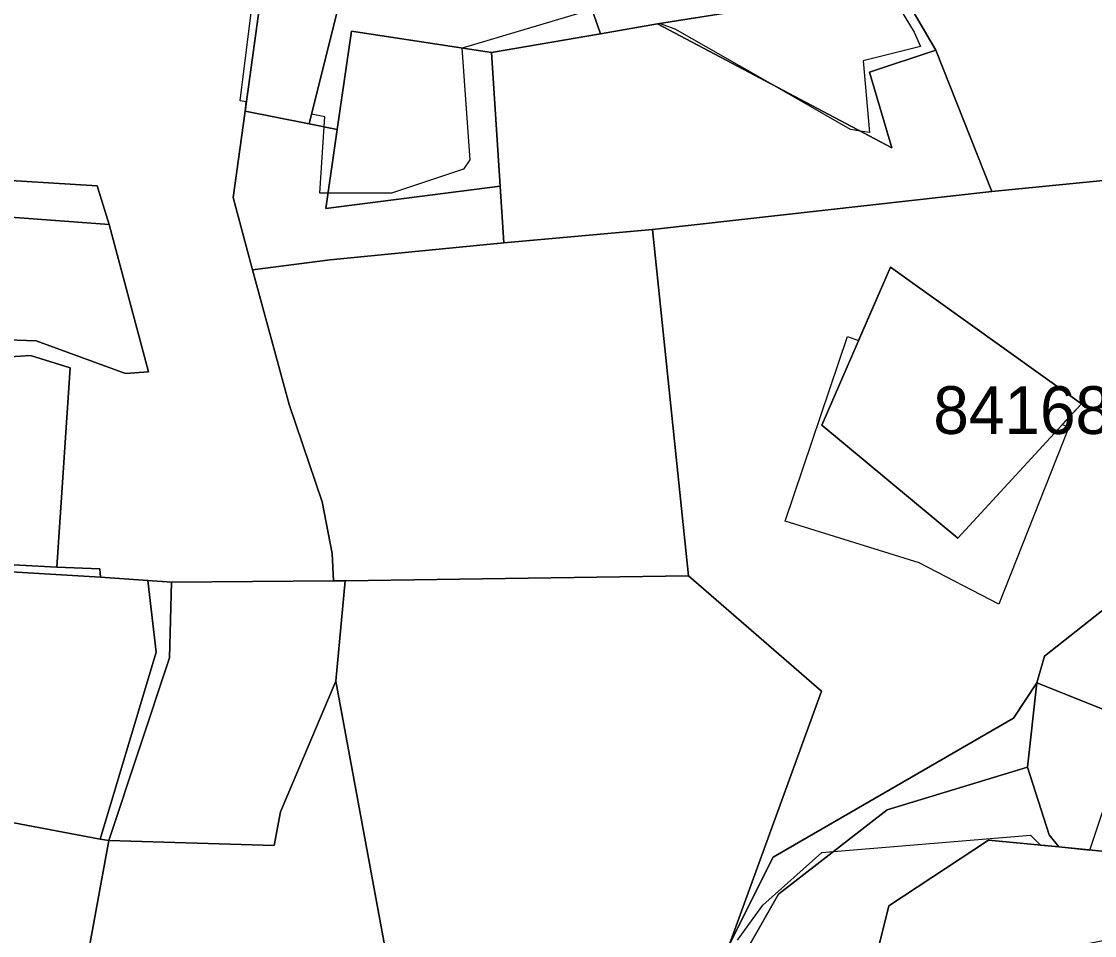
# Model space of a CAD drawing. Extents: x -477304 to -465429, y -1159113 to -1149210.
# Drawn here: x -476142.7 to -475805.9, y -1152741 to -1152454.1 of the extents above; entities that cross this region are included whole.
import ezdxf

# ---------------------------------------------------------------- set-up
doc = ezdxf.new("R2010")
doc.units = 0
for name, color, linetype in [('BPEJ_s', 7, 'Continuous'), ('PUPFL_s', 7, 'Continuous'), ('trav_porost_s', 7, 'Continuous')]:
    doc.layers.add(name, color=color, linetype=linetype)

msp = doc.modelspace()

# ---------------------------------------------------------------- linework, layer by layer
at = {"layer": 'BPEJ_s'}
for points in [[(-475872.5, -1152441), (-475862.5, -1152457.5), (-475860.5, -1152462), (-475878.5, -1152466.5), (-475876.5, -1152489), (-475879.53, -1152488.5), (-475882.5, -1152488), (-475907.61, -1152473.62), (-475937.5, -1152456.5), (-475942.48, -1152454.76), (-475943.04, -1152454.85), (-475960.94, -1152457.95), (-475963.59, -1152450.36), (-476004.4, -1152462.47), (-476004.5, -1152462.5), (-476002, -1152497.5), (-476004, -1152500.5), (-476026.5, -1152508), (-476046.41, -1152508), (-476049, -1152508), (-476047.7, -1152487.2), (-476047.5, -1152484), (-476051.64, -1152483.22), (-476052.4, -1152486.26), (-476072.51, -1152482.23), (-476072.11, -1152479.36), (-476074, -1152479), (-476070.5, -1152450.5)], [(-475872.5, -1152441), (-475862.5, -1152457.5), (-475860.5, -1152462), (-475878.5, -1152466.5), (-475876.5, -1152489), (-475879.53, -1152488.5), (-475882.5, -1152488), (-475907.61, -1152473.62), (-475937.5, -1152456.5), (-475942.48, -1152454.76), (-475943.04, -1152454.85), (-475960.94, -1152457.95), (-475963.59, -1152450.36), (-476004.4, -1152462.47), (-476004.5, -1152462.5), (-476002, -1152497.5), (-476004, -1152500.5), (-476026.5, -1152508), (-476046.41, -1152508), (-476049, -1152508), (-476047.7, -1152487.2), (-476047.5, -1152484), (-476051.64, -1152483.22), (-476052.4, -1152486.26), (-476072.51, -1152482.23), (-476072.11, -1152479.36), (-476074, -1152479), (-476070.5, -1152450.5)], [(-475810.06, -1152574.11), (-475816.05, -1152580.62), (-475814, -1152581.5), (-475836, -1152637), (-475861, -1152624), (-475903, -1152611), (-475883.5, -1152553), (-475879.95, -1152554.25), (-475869.98, -1152531.26), (-475810.06, -1152574.11)], [(-475918, -1152742.5), (-475910, -1152731.5), (-475891.5, -1152715), (-475887.87, -1152714.7), (-475826, -1152709.5), (-475822.92, -1152712.68), (-475817.15, -1152713.23), (-475807.4, -1152714.19), (-475799.5, -1152690.5)], [(-475918, -1152742.5), (-475910, -1152731.5), (-475891.5, -1152715), (-475887.87, -1152714.7), (-475826, -1152709.5), (-475822.92, -1152712.68), (-475817.15, -1152713.23), (-475807.4, -1152714.19), (-475799.5, -1152690.5)]]:
    msp.add_lwpolyline(points, dxfattribs=at)
msp.add_lwpolyline([(-475869.98, -1152531.26), (-475810.06, -1152574.11), (-475816.05, -1152580.62), (-475814, -1152581.5), (-475836, -1152637), (-475861, -1152624), (-475903, -1152611), (-475883.5, -1152553), (-475879.95, -1152554.25)], close=True, dxfattribs=at)
at = {"layer": 'PUPFL_s'}
for points in [[(-476146.74, -1152200.64), (-476120.87, -1152249), (-476112.29, -1152283.39), (-476108.38, -1152311.2), (-476104.66, -1152330.66), (-476102.53, -1152338.26), (-476064.65, -1152362.6), (-476057.05, -1152367.48), (-476064.07, -1152421.13), (-476072.51, -1152482.23), (-476076.26, -1152509.38), (-476070.12, -1152532.05), (-476058.64, -1152574.37), (-476048.32, -1152604.86), (-476045.15, -1152621.1), (-476044.69, -1152629.69), (-476095.55, -1152630.13), (-476103.01, -1152629.57), (-476117.87, -1152628.54), (-476118.02, -1152625.96), (-476131.58, -1152625.35), (-476127.38, -1152562.86), (-476139.85, -1152558.97), (-476155.77, -1152559.98)], [(-475801.81, -1152637.65), (-475821.68, -1152653.33), (-475824.06, -1152661.7), (-475831.4, -1152672.75), (-475906.8, -1152716.48), (-475920.52, -1152743.76), (-475891.57, -1152664.28), (-475933.3, -1152628.12), (-475944.69, -1152519.41), (-475838.14, -1152507.52), (-475739.66, -1152497.77)], [(-476193.65, -1152501.15), (-476118.85, -1152505.74), (-476115.16, -1152517.85), (-476215.06, -1152510.36)], [(-476183.26, -1152552.75), (-476138.02, -1152554.37), (-476109.99, -1152564.57), (-476102.82, -1152564.12), (-476115.16, -1152517.85), (-476118.85, -1152505.74), (-476193.65, -1152501.15)], [(-476215.06, -1152510.36), (-476115.16, -1152517.85), (-476102.82, -1152564.12), (-476109.99, -1152564.57), (-476138.02, -1152554.37), (-476183.26, -1152552.75)], [(-476147.09, -1152624.57), (-476131.58, -1152625.35), (-476118.02, -1152625.96), (-476117.87, -1152628.54), (-476179.33, -1152624.9)], [(-476019.4, -1152794.43), (-476043.99, -1152661.17), (-476041.06, -1152629.7), (-475933.3, -1152628.12), (-475891.57, -1152664.28), (-475920.52, -1152743.76)], [(-476145.04, -1152705.66), (-476117.93, -1152710.76), (-476115.27, -1152711.25), (-476121.1, -1152743.18)]]:
    msp.add_lwpolyline(points, dxfattribs=at)
for points in [[(-475738.62, -1152432.17), (-475740.36, -1152445.1), (-475743.38, -1152468.25), (-475744.2, -1152473.2), (-475739.66, -1152497.77), (-475838.14, -1152507.52), (-475855.76, -1152463.16), (-475872.18, -1152434.94), (-475865.03, -1152432.99), (-475829.9, -1152410.71), (-475790.83, -1152381.32), (-475783.29, -1152348), (-475740.15, -1152358.47), (-475734.16, -1152359.99), (-475736.42, -1152372.21), (-475738.86, -1152400.01)], [(-475974.22, -1152419.9), (-475960.94, -1152457.95), (-475995.21, -1152463.88), (-476039.1, -1152457.14), (-476043.54, -1152488.03), (-476052.4, -1152486.26), (-476039.64, -1152434.96), (-476012.72, -1152438.51), (-476004.22, -1152416.18), (-475993.31, -1152400.34), (-475975.17, -1152418.93)], [(-475869.59, -1152493.76), (-475943.04, -1152454.85), (-475919.86, -1152451.18), (-475872.18, -1152434.94), (-475855.76, -1152463.16), (-475876.5, -1152470.03)], [(-475995.21, -1152463.88), (-475992.49, -1152505.84), (-476047.11, -1152512.87), (-476043.54, -1152488.03), (-476039.1, -1152457.14)], [(-475869.59, -1152493.76), (-475876.5, -1152470.03), (-475855.76, -1152463.16), (-475838.14, -1152507.52), (-475944.69, -1152519.41), (-475991.34, -1152523.64), (-475992.49, -1152505.84), (-475995.21, -1152463.88), (-475960.94, -1152457.95), (-475943.04, -1152454.85)], [(-475992.49, -1152505.84), (-475991.34, -1152523.64), (-476045.78, -1152528.94), (-476070.12, -1152532.05), (-476076.26, -1152509.38), (-476072.51, -1152482.23), (-476052.4, -1152486.26), (-476043.54, -1152488.03), (-476047.11, -1152512.87)], [(-476058.64, -1152574.37), (-476070.12, -1152532.05), (-476045.78, -1152528.94), (-475991.34, -1152523.64), (-475944.69, -1152519.41), (-475933.3, -1152628.12), (-476041.06, -1152629.7), (-476044.69, -1152629.69), (-476045.15, -1152621.1), (-476048.32, -1152604.86)], [(-475869.98, -1152531.26), (-475891.46, -1152580.79), (-475848.87, -1152616.29), (-475810.06, -1152574.11)], [(-476131.58, -1152625.35), (-476147.09, -1152624.57), (-476166.56, -1152621.6), (-476180.09, -1152619.21), (-476202.99, -1152619.38), (-476217.87, -1152621.74), (-476230.41, -1152569.73), (-476221.42, -1152565.08), (-476202.71, -1152561.41), (-476155.77, -1152559.98), (-476139.85, -1152558.97), (-476127.38, -1152562.86)], [(-476225.14, -1152677.39), (-476238.45, -1152668.27), (-476310.99, -1152672.67), (-476341.26, -1152674.46), (-476338.36, -1152659.97), (-476346.33, -1152657.57), (-476277.75, -1152645.57), (-476290.51, -1152622.88), (-476297.86, -1152614.72), (-476295.6, -1152611.77), (-476288.79, -1152618.16), (-476254.22, -1152628.1), (-476216.24, -1152623.05), (-476201.84, -1152622.66), (-476179.33, -1152624.9), (-476117.87, -1152628.54), (-476103.01, -1152629.57), (-476100.34, -1152652.08), (-476117.93, -1152710.76), (-476145.04, -1152705.66)], [(-476100.34, -1152652.08), (-476103.01, -1152629.57), (-476095.55, -1152630.13), (-476096.18, -1152653.87), (-476115.27, -1152711.25), (-476117.93, -1152710.76)], [(-476095.55, -1152630.13), (-476044.69, -1152629.69), (-476041.06, -1152629.7), (-476043.99, -1152661.17), (-476061.41, -1152702.22), (-476063.37, -1152712.72), (-476115.27, -1152711.25), (-476096.18, -1152653.87)], [(-475801.81, -1152637.65), (-475793.33, -1152644.02), (-475782.95, -1152650.54), (-475793.97, -1152673.69), (-475824.06, -1152661.7), (-475821.68, -1152653.33)], [(-476009.88, -1152912.46), (-476058.74, -1152928.66), (-476094.77, -1152885.67), (-476111.47, -1152857.44), (-476120.17, -1152809.72), (-476124.01, -1152771.31), (-476121.1, -1152743.18), (-476115.27, -1152711.25), (-476063.37, -1152712.72), (-476061.41, -1152702.22), (-476043.99, -1152661.17), (-476019.4, -1152794.43), (-476008.61, -1152867.38), (-476005.79, -1152878.69), (-476016.4, -1152882.41), (-476013.13, -1152895.03), (-476001, -1152898.8), (-475967.84, -1152915.62), (-475934.1, -1152930.88), (-475884.28, -1152950.17), (-475934.74, -1152978.95), (-475998.35, -1152967.09), (-476004.69, -1152938.85)], [(-475831.4, -1152672.75), (-475824.06, -1152661.7), (-475827.01, -1152688.14), (-475871.01, -1152701.61), (-475905.13, -1152728.09), (-475914.44, -1152744.32), (-475920.52, -1152743.76), (-475906.8, -1152716.48)], [(-475794.2, -1152715.48), (-475817.15, -1152713.23), (-475820.16, -1152709.47), (-475827.01, -1152688.14), (-475824.06, -1152661.7), (-475793.97, -1152673.69), (-475780.49, -1152678.98), (-475768.24, -1152671.35), (-475754.13, -1152677.71), (-475774.36, -1152702.44), (-475768.93, -1152707.82), (-475778.18, -1152712.27), (-475789.74, -1152716)], [(-475827.01, -1152688.14), (-475820.16, -1152709.47), (-475817.15, -1152713.23), (-475839.18, -1152711.14), (-475870.46, -1152731.71), (-475874.62, -1152748.54), (-475914.44, -1152744.32), (-475905.13, -1152728.09), (-475871.01, -1152701.61)]]:
    msp.add_lwpolyline(points, close=True, dxfattribs=at)
at = {"layer": 'trav_porost_s'}
for points in [[(-475919.86, -1152451.18), (-475943.04, -1152454.85), (-475960.94, -1152457.95), (-475974.22, -1152419.9), (-475975.17, -1152418.93), (-475950.85, -1152389.32), (-475941.97, -1152422.36), (-475930.52, -1152421.15), (-475930.05, -1152425.65), (-475929.18, -1152433.98), (-475928.75, -1152438.1), (-475917.53, -1152439.5), (-475918.11, -1152441.54)], [(-476052.4, -1152486.26), (-476072.51, -1152482.23), (-476064.07, -1152421.13), (-476037.39, -1152425.35), (-476039.64, -1152434.96)], [(-475848.87, -1152616.29), (-475891.46, -1152580.79), (-475869.98, -1152531.26), (-475810.06, -1152574.11)], [(-475865.43, -1152749.34), (-475874.62, -1152748.54), (-475870.46, -1152731.71), (-475839.18, -1152711.14), (-475817.15, -1152713.23), (-475794.2, -1152715.48), (-475789.74, -1152716), (-475778.18, -1152712.27), (-475768.93, -1152707.82), (-475754.94, -1152721.9), (-475773.21, -1152736.78), (-475813.39, -1152744.68)]]:
    msp.add_lwpolyline(points, close=True, dxfattribs=at)

# ---------------------------------------------------------------- texts
at = {"layer": 'BPEJ_s'}
msp.add_text('84168/V.', height=15, dxfattribs=at).set_placement((-475856.53, -1152583.6))

doc.saveas('drawing.dxf')
